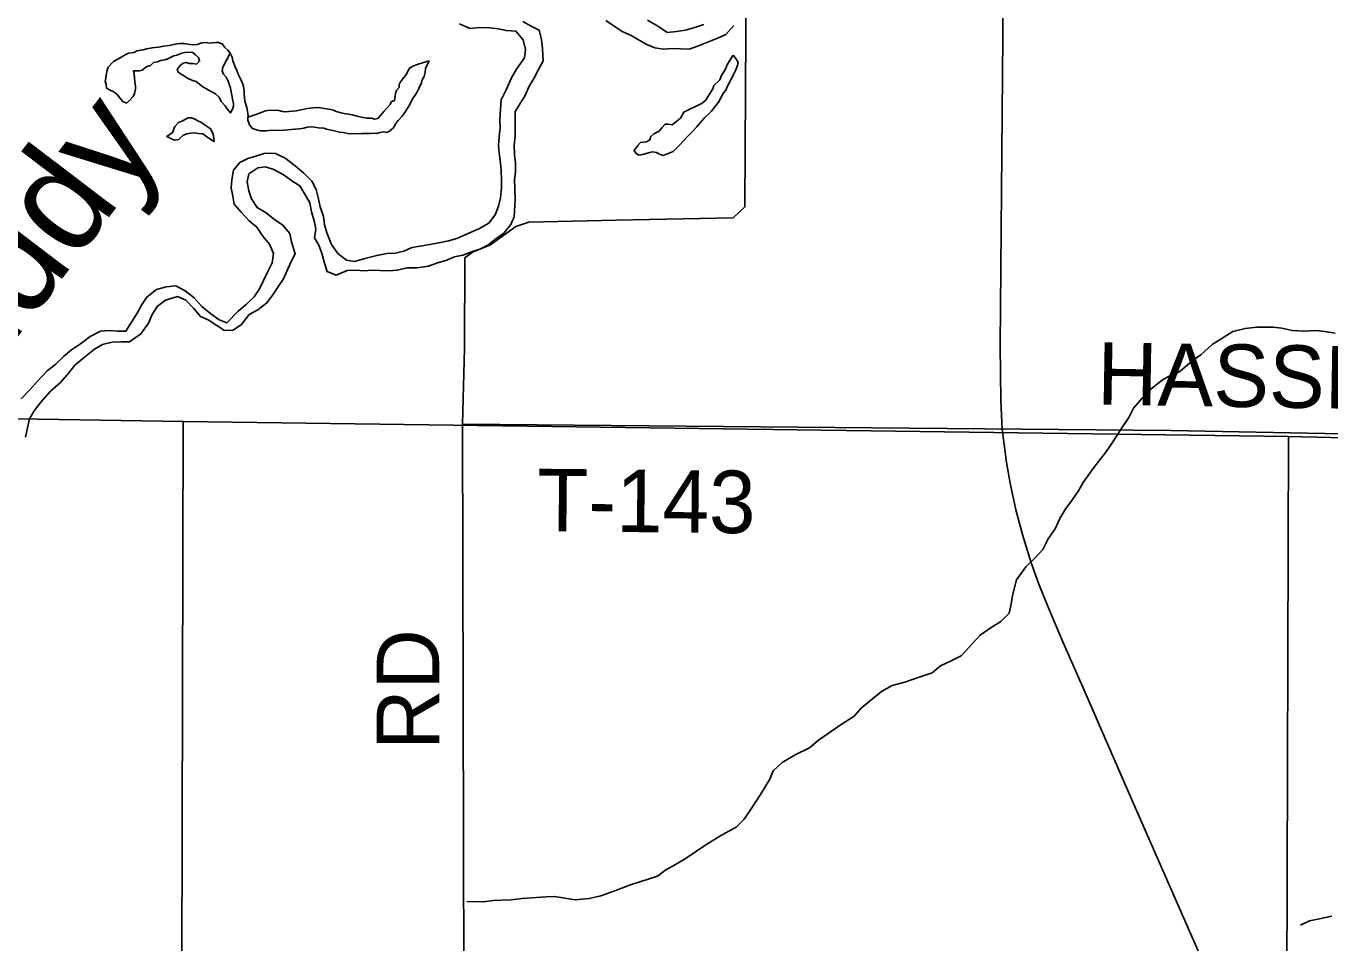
# Model space of a CAD drawing. Extents: x 1588073 to 2013523, y 1090242 to 1357120.
# Drawn here: x 1785512 to 1791770, y 1252568 to 1256971 of the extents above; entities that cross this region are included whole.
import ezdxf

# ---------------------------------------------------------------- set-up
doc = ezdxf.new("R2010")
doc.units = 0
for name, color, linetype in [('GM_X_Major_River', 7, 'Continuous'), ('GM_X_Major_River_Text', 7, 'Continuous'), ('GM_X_Minor_Lake', 7, 'Continuous'), ('GM_X_Minor_River', 7, 'Continuous'), ('GM_X_Rail_Line', 7, 'Continuous'), ('GM_X_Section', 7, 'Continuous'), ('GM_X_Township_Road', 7, 'Continuous'), ('GM_X_Township_Road_Text', 7, 'Continuous')]:
    doc.layers.add(name, color=color, linetype=linetype)

msp = doc.modelspace()

# ---------------------------------------------------------------- linework, layer by layer
at = {"layer": 'GM_X_Major_River'}
for points in [[(1787592.2, 1256981.1), (1787641.6, 1256959.7), (1787689.8, 1256964.5), (1787737.8, 1256963.3), (1787777.6, 1256958.2), (1787817.4, 1256949.2), (1787863.3, 1256946), (1787898.3, 1256905), (1787909.1, 1256858.6), (1787904, 1256818.6), (1787866.6, 1256763.4), (1787841.5, 1256721.9), (1787818.1, 1256668.4), (1787792.7, 1256616.8), (1787789.5, 1256572.8), (1787786.2, 1256520.7), (1787787.2, 1256482.6), (1787782, 1256438.6), (1787779, 1256398.6), (1787782, 1256360.4), (1787788.8, 1256314.1), (1787791.8, 1256275.9), (1787794.6, 1256231.7), (1787793.6, 1256193.6), (1787788.4, 1256145.6), (1787779.3, 1256105.7)], [(1787767.2, 1255949.5), (1787805.9, 1255976.6), (1787839, 1256017.9), (1787854, 1256055.6), (1787860.2, 1256139.7), (1787857.6, 1256191.9), (1787856.6, 1256232.1), (1787861.6, 1256270.1), (1787860.7, 1256312.2), (1787855.8, 1256352.5), (1787855, 1256398.6), (1787860.2, 1256442.6), (1787859.3, 1256484.8), (1787860.3, 1256522.8), (1787859.3, 1256561), (1787884.2, 1256598.5), (1787907.3, 1256638), (1787924.4, 1256679.7), (1787949.4, 1256719.2), (1787970.5, 1256758.7), (1787993.7, 1256804.3), (1787991.2, 1256862.5), (1787986.3, 1256904.8), (1787975.5, 1256951.2), (1787936, 1256970.2), (1787896.6, 1256993.3)], [(1788294.8, 1256997.1), (1788334.1, 1256970.1), (1788373.5, 1256945), (1788417, 1256925.8), (1788454.4, 1256902.8), (1788491.8, 1256881.8), (1788529.4, 1256866.8), (1788571.3, 1256859.7), (1788613.4, 1256862.6), (1788695.3, 1256860.5), (1788739.7, 1256875.4), (1788780.2, 1256892.4), (1788826.7, 1256911.3), (1788871.2, 1256930.2), (1788908.4, 1256973.4)], [(1788764.5, 1256979.1), (1788722.1, 1256964.1), (1788677.7, 1256951.2), (1788633.5, 1256944.3), (1788589.4, 1256939.5), (1788548.1, 1256968.6), (1788494.9, 1257000.1)], [(1787779.3, 1256105.7), (1787764.2, 1256063.9), (1787733.2, 1256024.6), (1787684.5, 1255997.8), (1787637.9, 1255976.9), (1787579.2, 1255950.3), (1787538.9, 1255939.3), (1787492.6, 1255930.5), (1787450.4, 1255921.6), (1787404.2, 1255914.7), (1787364, 1255907.7), (1787325.6, 1255890.6), (1787283.3, 1255879.7), (1787245.2, 1255878.7), (1787195, 1255869.9), (1787138.6, 1255855.3), (1787088.2, 1255840.6), (1787050.3, 1255847.6), (1787009.2, 1255878.7), (1786978.3, 1255921.6), (1786955.7, 1255978.3), (1786944.8, 1256016.8), (1786939.8, 1256057), (1786923, 1256103.6), (1786914.2, 1256147.9), (1786905.2, 1256186.3), (1786884.2, 1256226.9), (1786845.2, 1256264), (1786804.1, 1256299.2), (1786755.1, 1256336.5), (1786709.7, 1256359.8), (1786659.7, 1256361), (1786615.3, 1256346.1), (1786577, 1256335.1), (1786538.5, 1256316), (1786507.5, 1256278.7), (1786500.3, 1256232.7), (1786497.3, 1256194.7), (1786504.2, 1256154.4), (1786511.2, 1256116.1), (1786544.2, 1256077.1), (1786583.2, 1256036), (1786620.4, 1256005), (1786649.2, 1255962.1), (1786680.2, 1255923.2), (1786699.1, 1255878.6), (1786693.9, 1255834.6), (1786670.7, 1255789.1), (1786632.6, 1255709.8), (1786607.6, 1255670.3), (1786568.6, 1255633.2), (1786529.8, 1255602.1), (1786476.3, 1255545.3), (1786438.7, 1255560.3), (1786399.4, 1255589.4), (1786356.3, 1255624.6), (1786319.4, 1255665.7), (1786276.2, 1255698.9), (1786230.9, 1255724.1), (1786184.8, 1255719.3), (1786138.4, 1255706.4), (1786091.4, 1255669.5), (1786066.4, 1255630), (1786045.4, 1255592.5), (1786018.3, 1255549), (1785991.1, 1255505.6), (1785951.1, 1255506.6), (1785911.2, 1255509.6), (1785869.1, 1255506.7), (1785820.4, 1255479.9), (1785773.5, 1255445), (1785730.7, 1255416), (1785691.9, 1255384.9), (1785654.9, 1255347.7), (1785614, 1255314.7), (1785566.7, 1255265.7), (1785529.6, 1255224.5), (1785488.5, 1255181.5)], [(1785509.6, 1254996.4), (1785518.8, 1255042.3), (1785527.9, 1255084.2), (1785551, 1255123.7), (1785584.1, 1255167), (1785627.4, 1255216), (1785676.6, 1255258.9), (1785717.8, 1255306), (1785746.8, 1255343.3), (1785800, 1255388.1), (1785840.8, 1255419.2), (1785879.4, 1255442.2), (1785925.7, 1255453.1), (1785969.7, 1255454), (1786007.8, 1255455), (1786062.8, 1255493.7), (1786100.2, 1255544.9), (1786117.3, 1255586.6), (1786142.3, 1255626.1), (1786181.1, 1255655.2), (1786239.5, 1255671.7), (1786279.1, 1255654.7), (1786316.1, 1255615.6), (1786349.1, 1255576.7), (1786386.6, 1255559.6), (1786465.3, 1255509.5), (1786505.4, 1255510.5), (1786546.1, 1255537.5), (1786583.4, 1255586.7), (1786624, 1255607.7), (1786666.9, 1255642.7), (1786695.9, 1255680.1), (1786720.9, 1255717.6), (1786747.9, 1255757), (1786762.9, 1255794.7), (1786784.1, 1255840.3), (1786803.1, 1255877.9), (1786786.6, 1255934.5), (1786777.6, 1255974.9), (1786742.7, 1256015.9), (1786705.3, 1256040.9), (1786664.2, 1256074.1), (1786620.8, 1256099.3), (1786593.9, 1256142.1), (1786580.9, 1256180.5), (1786574, 1256222.8), (1786581, 1256260.8), (1786623.8, 1256289.8), (1786662, 1256294.8), (1786701.6, 1256281.7), (1786750.9, 1256254.4), (1786788.2, 1256227.4), (1786825.6, 1256204.3), (1786850.6, 1256163.6), (1786873.5, 1256122.9), (1786882.4, 1256078.5), (1786895.2, 1256036.1), (1786902.2, 1255995.8), (1786897.1, 1255953.8), (1786918.1, 1255915.1), (1786933, 1255874.6), (1786943.9, 1255832.2), (1786956.9, 1255791.8), (1787000.4, 1255774.6), (1787053, 1255797.3), (1787093.1, 1255798.3), (1787135, 1255795.2), (1787173.1, 1255798.3), (1787251.1, 1255796.3), (1787293.1, 1255799.2), (1787341.4, 1255810), (1787387.5, 1255810.8), (1787443.7, 1255817.4), (1787486.1, 1255834.4), (1787526.4, 1255845.4), (1787568.9, 1255862.3), (1787609.1, 1255871.3), (1787649.5, 1255886.4), (1787689.9, 1255899.4), (1787728.4, 1255918.4), (1787767.2, 1255949.5)]]:
    msp.add_lwpolyline(points, dxfattribs=at)
at = {"layer": 'GM_X_Minor_Lake'}
msp.add_line((1786412.7, 1256416.8), (1786415.1, 1256417.4), dxfattribs=at)
for points in [[(1786492.1, 1256840.8), (1786480.6, 1256855.1), (1786466.9, 1256867.4), (1786455.3, 1256883.8), (1786437.6, 1256892.3), (1786423.6, 1256892.6), (1786391.5, 1256889.4), (1786377.5, 1256891.8), (1786355.5, 1256890.4), (1786333.3, 1256882.9), (1786309.2, 1256881.5), (1786269.4, 1256886.6), (1786251.4, 1256887), (1786237.3, 1256885.4), (1786221.2, 1256881.8), (1786199.1, 1256878.3), (1786171, 1256875), (1786148.9, 1256869.6), (1786130.8, 1256868), (1786116.8, 1256866.4), (1786090.6, 1256861.1), (1786076.5, 1256857.4), (1786062.5, 1256855.8), (1786044.4, 1256852.2), (1786030.2, 1256844.5), (1786004.1, 1256841.2), (1785987.9, 1256833.6), (1785963.5, 1256818.2), (1785931, 1256800.9), (1785906.3, 1256773.5), (1785901.9, 1256759.6), (1785897.3, 1256735.6), (1785894.9, 1256721.6), (1785892.5, 1256705.6), (1785896.1, 1256691.5), (1785897.7, 1256673.4), (1785915.4, 1256662.9), (1785933.2, 1256654.5), (1785948.9, 1256642), (1785960.5, 1256627.7), (1785976, 1256609.2), (1785993.8, 1256600.8), (1786010.2, 1256614.4), (1786026.6, 1256632), (1786033, 1256647.9), (1786037.6, 1256667.8), (1786038, 1256683.9), (1786034.5, 1256702), (1786033, 1256724.1), (1786031.4, 1256738.2), (1786027.9, 1256756.3), (1786055.9, 1256755.6), (1786070, 1256759.3), (1786092.4, 1256776.8), (1786108.6, 1256782.3), (1786123, 1256796), (1786143, 1256799.5), (1786157.2, 1256805.2), (1786179.3, 1256808.6), (1786199.5, 1256816.1), (1786221.8, 1256827.6), (1786235.9, 1256831.2), (1786260.2, 1256840.7), (1786274.3, 1256844.3), (1786294.3, 1256845.8), (1786312.2, 1256843.3), (1786326, 1256832.9), (1786339.6, 1256820.6), (1786345.2, 1256802.4), (1786330.8, 1256788.7), (1786312.9, 1256791.2), (1786294.9, 1256791.6), (1786281, 1256796), (1786266.9, 1256792.3), (1786250.6, 1256780.7), (1786238.1, 1256763), (1786241.7, 1256748.9), (1786287, 1256721.6), (1786310.7, 1256709), (1786328.6, 1256704.5), (1786342.3, 1256694.1), (1786356, 1256681.8), (1786393.5, 1256660.7), (1786407.3, 1256654.3), (1786421.1, 1256646), (1786438.7, 1256629.5)], [(1786438.7, 1256629.5), (1786448.1, 1256609.2), (1786467.6, 1256588.6), (1786475.2, 1256574.4), (1786492.7, 1256553.9), (1786503.2, 1256571.6), (1786507.5, 1256585.6), (1786507.9, 1256599.6), (1786502.4, 1256619.8), (1786499, 1256640), (1786497.3, 1256654.1), (1786493.9, 1256674.2), (1786486.3, 1256692.4), (1786482.7, 1256706.6), (1786473.2, 1256724.9), (1786459.5, 1256739.3), (1786454, 1256755.5), (1786456.4, 1256773.4), (1786492.1, 1256840.8)], [(1788906.6, 1256831.1), (1788887.9, 1256803.4), (1788877.4, 1256785.6), (1788868.8, 1256763.8), (1788850.1, 1256734.2), (1788841.5, 1256712.3), (1788812.8, 1256685), (1788808.3, 1256669.1), (1788793.8, 1256647.4), (1788785.4, 1256633.6), (1788774.9, 1256615.8), (1788756.5, 1256600.2), (1788669.4, 1256558.3), (1788652.6, 1256528.6), (1788613.8, 1256497.5), (1788593.9, 1256500.1), (1788579.9, 1256500.4), (1788563.4, 1256482.8), (1788551, 1256467.1), (1788524.6, 1256453.7), (1788510.3, 1256440), (1788505.8, 1256424.1), (1788489.6, 1256414.5), (1788461.5, 1256411.2), (1788449.1, 1256397.4), (1788430.5, 1256373.8), (1788440.1, 1256359.6), (1788453.9, 1256351.2), (1788472, 1256354.7), (1788504.3, 1256363.9), (1788518.4, 1256367.6), (1788538.3, 1256363.1), (1788556, 1256354.6), (1788569.9, 1256350.2), (1788586.1, 1256355.8), (1788618.4, 1256369), (1788632.8, 1256382.7), (1788651.3, 1256402.3), (1788663.7, 1256416), (1788688.4, 1256441.5), (1788704.8, 1256459.1), (1788731.5, 1256486.5), (1788746, 1256504.2), (1788768.7, 1256529.7), (1788799.5, 1256561), (1788824.3, 1256590.4), (1788834.7, 1256606.2), (1788847.2, 1256625.9), (1788859.8, 1256649.7), (1788870.2, 1256663.5), (1788876.6, 1256679.3), (1788887.1, 1256697.1), (1788893.5, 1256711), (1788901.8, 1256724.8), (1788908.2, 1256738.7), (1788918.8, 1256760.5), (1788927.3, 1256782.3)], [(1788927.3, 1256782.3), (1788929.7, 1256796.3), (1788918.2, 1256814.7), (1788906.6, 1256831.1)], [(1787350.5, 1256766.6), (1787337.8, 1256740.8), (1787308.8, 1256703.5), (1787302.5, 1256689.6), (1787302.1, 1256675.6), (1787289.8, 1256661.8), (1787285.4, 1256647.9), (1787283, 1256633.9), (1787280.5, 1256613.9), (1787266.3, 1256608.3), (1787260, 1256594.4), (1787229.1, 1256561.1), (1787200.2, 1256527.7), (1787186.1, 1256524.1), (1787168.2, 1256528.5), (1787146.2, 1256529.1), (1787128.3, 1256531.6), (1787100.5, 1256538.3), (1787076.6, 1256544.9), (1787060.7, 1256547.3), (1787046.7, 1256549.7), (1787024.9, 1256554.3), (1787001, 1256560.9), (1786987.2, 1256567.3), (1786973.3, 1256569.6), (1786953.4, 1256574.2), (1786935.4, 1256576.6), (1786913.5, 1256579.2), (1786889.4, 1256577.8), (1786861.3, 1256574.5), (1786833.2, 1256569.2), (1786809.1, 1256563.8), (1786773, 1256560.7), (1786756.9, 1256559.1), (1786743, 1256561.5), (1786725.1, 1256566), (1786683.1, 1256567.1), (1786661, 1256563.6), (1786644.9, 1256558), (1786614.5, 1256546.7), (1786576.2, 1256533.7), (1786575.8, 1256519.6), (1786585.3, 1256497.3), (1786598.8, 1256478.9), (1786618.6, 1256472.4), (1786636.5, 1256467.9), (1786666.5, 1256467.2), (1786690.6, 1256470.6), (1786718.6, 1256469.9), (1786748.6, 1256471.1), (1786768.6, 1256472.6), (1786802.7, 1256475.7), (1786824.8, 1256477.2), (1786844.9, 1256480.7), (1786861, 1256486.3), (1786877.1, 1256487.9), (1786897, 1256485.3), (1786915, 1256482.9), (1786940.9, 1256480.2), (1786954.8, 1256475.8), (1786984.6, 1256469.1), (1787016.4, 1256462.2), (1787032.4, 1256459.8), (1787064.2, 1256453), (1787088.3, 1256454.4), (1787106.2, 1256453.9), (1787124.3, 1256455.4), (1787164.3, 1256454.4), (1787182.3, 1256456), (1787196.3, 1256455.6), (1787210.4, 1256459.3), (1787228.5, 1256462.8), (1787242.5, 1256460.4), (1787256.6, 1256466.1), (1787277.1, 1256483.6), (1787285.5, 1256501.5), (1787298, 1256517.2), (1787316.5, 1256538.8), (1787333.1, 1256560.4), (1787345.7, 1256582.2), (1787356.1, 1256598), (1787364.6, 1256617.8), (1787385.4, 1256649.4), (1787398, 1256671.1), (1787410.7, 1256698.8), (1787413.1, 1256712.8), (1787423.5, 1256728.6), (1787428.1, 1256748.6), (1787428.5, 1256766.6), (1787447.3, 1256804.1)], [(1787447.3, 1256804.1), (1787399.1, 1256789.4), (1787368.8, 1256778.2), (1787350.5, 1256766.6)], [(1786415.1, 1256417.4), (1786411.8, 1256445.6), (1786406.2, 1256459.8), (1786396.7, 1256478.1), (1786381, 1256488.5), (1786367.2, 1256498.9), (1786353.4, 1256507.3), (1786339.6, 1256513.7), (1786325.8, 1256522), (1786308, 1256530.5), (1786290, 1256531), (1786259.6, 1256513.7), (1786243.4, 1256508.1), (1786226.9, 1256488.5), (1786214.2, 1256460.7), (1786187.7, 1256441.3), (1786207.4, 1256430.8), (1786225.2, 1256422.3), (1786245.3, 1256425.8), (1786263.8, 1256445.4), (1786284, 1256452.9), (1786302.1, 1256456.5), (1786322.1, 1256457.9), (1786340.1, 1256455.5), (1786360, 1256453), (1786377.7, 1256440.5), (1786412.7, 1256416.8)]]:
    msp.add_lwpolyline(points, dxfattribs=at)
at = {"layer": 'GM_X_Minor_River'}
for points in [[(1786579.3, 1256534.8), (1786578.5, 1256543.7), (1786571.4, 1256579.9), (1786562.2, 1256610.3), (1786560.7, 1256630.4), (1786559.1, 1256644.4), (1786559.5, 1256658.5), (1786556, 1256680.6), (1786550.5, 1256696.8), (1786541, 1256717.1), (1786529.6, 1256739.5), (1786524.1, 1256757.7), (1786516.5, 1256775.9), (1786505.3, 1256804.3), (1786501.7, 1256822.4), (1786493.7, 1256837.8)], [(1791745.4, 1255504.8), (1791703.4, 1255509.1), (1791643.3, 1255505.4), (1791589.2, 1255509.8), (1791539.2, 1255520.1), (1791497.2, 1255524.4), (1791419.1, 1255524.9), (1791363, 1255519.3), (1791304.8, 1255503.6), (1791256.6, 1255473.8), (1791204.3, 1255442), (1791149.9, 1255392.2), (1791107.7, 1255362.4), (1791049.3, 1255312.6), (1791007.1, 1255294.8), (1790964.9, 1255271), (1790904.5, 1255223.3), (1790868.2, 1255183.4), (1790827.8, 1255135.5), (1790805.5, 1255091.5), (1790765, 1255031.6), (1790720.5, 1254961.6), (1790690.2, 1254917.7), (1790637.7, 1254851.8), (1790585.1, 1254779.9), (1790562.8, 1254739.9), (1790534.5, 1254698), (1790502.2, 1254654.1), (1790473.8, 1254606.1), (1790451.5, 1254556.1), (1790417.1, 1254508.2), (1790392.8, 1254458.2), (1790352.4, 1254414.3), (1790310.1, 1254374.4), (1790265.6, 1254312.5), (1790247.1, 1254236.4), (1790240.8, 1254194.3), (1790230.5, 1254152.3), (1790190.2, 1254112.4), (1790143.9, 1254082.6), (1790091.6, 1254046.8), (1790039.2, 1253989), (1790000.9, 1253947.1), (1789952.6, 1253923.3), (1789900.4, 1253899.6), (1789860.2, 1253865.7), (1789797.9, 1253844.1), (1789729.7, 1253820.4), (1789669.5, 1253804.7), (1789617.2, 1253775), (1789522.6, 1253697.3), (1789486.3, 1253657.4), (1789419.9, 1253613.7), (1789315.3, 1253542.2), (1789273, 1253504.3), (1789202.7, 1253470.7), (1789140.4, 1253435), (1789098.1, 1253395.1), (1789081.8, 1253355.1), (1789037.3, 1253281.1), (1788988.7, 1253207.2), (1788958.4, 1253163.3), (1788920.1, 1253123.4), (1788849.7, 1253085.7), (1788775.3, 1253040.1), (1788729.1, 1253008.2), (1788674.8, 1252972.5), (1788628.5, 1252944.7), (1788582.3, 1252918.9), (1788542, 1252889.1), (1788457.8, 1252861.5), (1788413.6, 1252847.8), (1788345.4, 1252822.1), (1788271.1, 1252794.5), (1788214.9, 1252780.8), (1788146.8, 1252775.2), (1788048.8, 1252791.9), (1788008.7, 1252790.1), (1787892.5, 1252780.8), (1787838.4, 1252775.2), (1787794.4, 1252773.4), (1787754.3, 1252771.7), (1787708.2, 1252766), (1787628.1, 1252766.5)], [(1791795.4, 1255496.5), (1791745.4, 1255504.8)], [(1791778.6, 1252696), (1791720.5, 1252684.3), (1791672.3, 1252674.6), (1791628.1, 1252652.8)]]:
    msp.add_lwpolyline(points, dxfattribs=at)
at = {"layer": 'GM_X_Rail_Line'}
msp.add_lwpolyline([(1790228.4, 1260327.7), (1790223.7, 1259671), (1790206.4, 1257662), (1790187.8, 1255437.3), (1790190.4, 1255172.2), (1790197.1, 1255034.3), (1790209.1, 1254937), (1790218.4, 1254875.8), (1790235, 1254775.9), (1790263, 1254648), (1790294.3, 1254529.4), (1790335.6, 1254392.8), (1790372.9, 1254290.9), (1790417.6, 1254180.4), (1790488.2, 1254014.5), (1790594.7, 1253770.1), (1790813.9, 1253266.5), (1791192.9, 1252401.9)], dxfattribs=at)
at = {"layer": 'GM_X_Section'}
for points in [[(1781296.5, 1255151.6), (1786266.9, 1255071.8), (1786253.4, 1249852.8), (1781261.5, 1250000.7)], [(1786266.9, 1255071.8), (1791571.6, 1254999.5), (1791555.6, 1249724.4), (1791481.6, 1249727), (1786253.4, 1249852.8)], [(1791571.6, 1254999.5), (1796848, 1254875.4), (1796832, 1249616.2), (1796800, 1249618.5), (1791555.6, 1249724.4)]]:
    msp.add_lwpolyline(points, close=True, dxfattribs=at)
at = {"layer": 'GM_X_Township_Road'}
for points in [[(1787606.6, 1255060), (1787615.9, 1255424.1), (1787618, 1255858.5), (1787654.6, 1255885.7), (1787740.5, 1255920.3), (1787862.9, 1256008.2), (1787925.8, 1256029.1), (1788344.5, 1256038.6), (1788905.6, 1256050.1), (1788961.1, 1256102.4), (1788968.1, 1257216.5)], [(1787593.6, 1249786.5), (1787613.4, 1252399.8), (1787606.6, 1255060)], [(1787606.6, 1255060), (1791006.5, 1255029.4), (1792155.8, 1255007)]]:
    msp.add_lwpolyline(points, dxfattribs=at)

# ---------------------------------------------------------------- texts
at = {"layer": 'GM_X_Major_River_Text'}
msp.add_text('Muddy', height=500.32, rotation=52.70075, dxfattribs=at).set_placement((1784956.9, 1254801.4))
at = {"layer": 'GM_X_Township_Road_Text'}
for s, rotation, p in [('HASSELBACH', 359.05768, (1790651, 1255153.4)), ('T-143', 359.4386, (1787964.1, 1254545.5)), ('RD', 90, (1787494.9, 1253495.3))]:
    msp.add_text(s, height=300, rotation=rotation, dxfattribs=at).set_placement(p)

doc.saveas('drawing.dxf')
